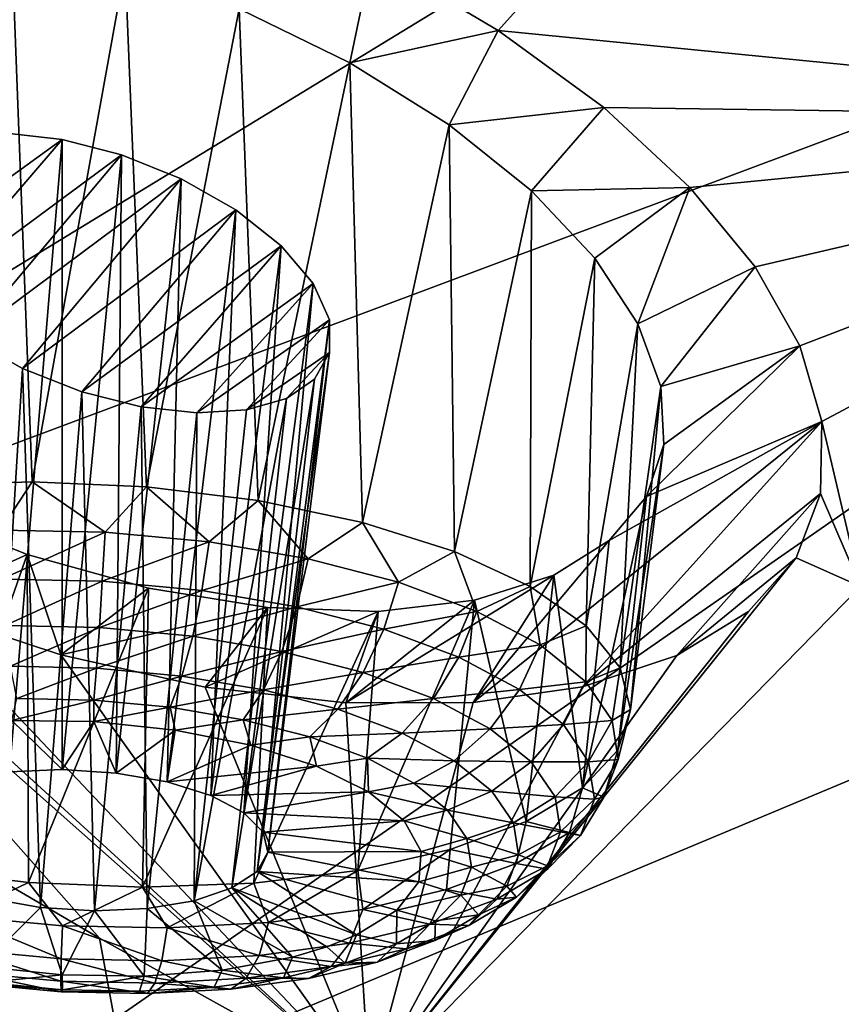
# Model space of a CAD drawing. Header units: metres. Extents: x -106 to 264, y -111 to 81.
# Tile 221 of 549: x 158.99 to 161.15, y 15.34 to 17.93. Entities that reach past the tile are written whole.
import ezdxf

# ---------------------------------------------------------------- set-up
doc = ezdxf.new("R2010")
doc.units = ezdxf.units.M
doc.layers.add('solid_20422013', color=7, linetype='CONTINUOUS')

msp = doc.modelspace()

# ---------------------------------------------------------------- linework, layer by layer
at = {"layer": 'solid_20422013'}
for points in [[(162.341522, 20.910305, 214.474304), (154.817261, 18.656103, 214.360031), (155.750244, 17.352741, 217.980255)], [(163.175278, 19.841478, 217.443085), (162.341522, 20.910305, 214.474304), (155.750244, 17.352741, 217.980255)], [(163.175278, 19.841478, 217.443085), (155.750244, 17.352741, 217.980255), (157.010269, 16.081339, 221.511703)], [(164.272903, 18.800365, 220.334885), (163.175278, 19.841478, 217.443085), (157.010269, 16.081339, 221.511703)], [(160.248367, 17.904005, 171.269394), (159.916443, 18.100595, 171.144577), (161.44902, 19.238075, 168.53244)], [(162.599548, 17.673052, 170.368179), (160.248367, 17.904005, 171.269394), (161.44902, 19.238075, 168.53244)], [(164.272903, 18.800365, 220.334885), (157.010269, 16.081339, 221.511703), (158.587997, 14.851293, 224.928284)], [(165.626526, 17.794428, 223.128983), (164.272903, 18.800365, 220.334885), (158.587997, 14.851293, 224.928284)], [(159.021408, 16.716885, 171.132645), (158.726425, 16.706648, 171.194489), (158.966949, 18.149981, 171.6064)], [(159.021408, 16.716885, 171.132645), (158.966949, 18.149981, 171.6064), (159.266266, 18.071865, 171.557037)], [(159.857803, 17.819397, 171.621429), (159.566574, 17.961184, 171.561111), (159.916443, 18.100595, 171.144577)], [(159.857803, 17.819397, 171.621429), (159.916443, 18.100595, 171.144577), (160.248367, 17.904005, 171.269394)], [(159.322678, 16.703547, 171.129333), (159.021408, 16.716885, 171.132645), (159.266266, 18.071865, 171.557037)], [(159.322678, 16.703547, 171.129333), (159.266266, 18.071865, 171.557037), (159.566574, 17.961184, 171.561111)], [(159.616882, 16.667225, 171.184677), (159.322678, 16.703547, 171.129333), (159.566574, 17.961184, 171.561111)], [(159.616882, 16.667225, 171.184677), (159.566574, 17.961184, 171.561111), (159.857803, 17.819397, 171.621429)], [(160.119415, 17.655802, 171.735611), (159.857803, 17.819397, 171.621429), (160.248367, 17.904005, 171.269394)], [(160.119415, 17.655802, 171.735611), (160.248367, 17.904005, 171.269394), (160.526413, 17.701679, 171.43721)], [(162.599548, 17.673052, 170.368179), (160.526413, 17.701679, 171.43721), (160.248367, 17.904005, 171.269394)], [(159.891052, 16.609524, 171.296265), (159.616882, 16.667225, 171.184677), (159.857803, 17.819397, 171.621429)], [(159.891052, 16.609524, 171.296265), (159.857803, 17.819397, 171.621429), (160.119415, 17.655802, 171.735611)], [(165.626526, 17.794428, 223.128983), (158.587997, 14.851293, 224.928284), (160.471771, 13.671695, 228.204758)], [(167.226456, 16.830873, 225.805359), (165.626526, 17.794428, 223.128983), (160.471771, 13.671695, 228.204758)], [(160.335678, 17.482454, 171.893829), (160.119415, 17.655802, 171.735611), (160.526413, 17.701679, 171.43721)], [(160.335678, 17.482454, 171.893829), (160.526413, 17.701679, 171.43721), (160.752396, 17.491175, 171.650391)], [(162.599548, 17.673052, 170.368179), (160.752396, 17.491175, 171.650391), (160.526413, 17.701679, 171.43721)], [(162.599548, 17.673052, 170.368179), (160.924118, 17.282553, 171.893478), (160.752396, 17.491175, 171.650391)], [(162.599548, 17.673052, 170.368179), (161.041977, 17.074303, 172.168045), (160.924118, 17.282553, 171.893478)], [(162.599548, 17.673052, 170.368179), (161.100174, 16.875788, 172.461395), (161.041977, 17.074303, 172.168045)], [(162.599548, 17.673052, 170.368179), (161.201813, 16.441629, 173.124222), (161.100174, 16.875788, 172.461395)], [(160.133057, 16.532995, 171.459137), (159.891052, 16.609524, 171.296265), (160.119415, 17.655802, 171.735611)], [(160.133057, 16.532995, 171.459137), (160.119415, 17.655802, 171.735611), (160.335678, 17.482454, 171.893829)], [(158.649033, 17.290928, 173.152176), (158.95433, 17.633951, 172.427902), (159.100983, 17.617086, 172.370544)], [(158.73349, 17.190544, 173.26506), (158.649033, 17.290928, 173.152176), (159.100983, 17.617086, 172.370544)], [(158.73349, 17.190544, 173.26506), (159.100983, 17.617086, 172.370544), (159.256714, 17.57711, 172.345963)], [(159.100983, 17.617086, 172.370544), (158.95433, 17.633951, 172.427902), (158.962494, 15.953481, 171.863586)], [(159.100983, 17.617086, 172.370544), (158.962494, 15.953481, 171.863586), (159.100998, 15.959534, 171.831421)], [(159.256714, 17.57711, 172.345963), (159.100983, 17.617086, 172.370544), (159.100998, 15.959534, 171.831421)], [(158.852783, 17.096079, 173.349579), (158.73349, 17.190544, 173.26506), (159.256714, 17.57711, 172.345963)], [(158.852783, 17.096079, 173.349579), (159.256714, 17.57711, 172.345963), (159.413589, 17.513903, 172.357651)], [(159.256714, 17.57711, 172.345963), (159.100998, 15.959534, 171.831421), (159.242935, 15.950531, 171.8367)], [(159.413589, 17.513903, 172.357651), (159.256714, 17.57711, 172.345963), (159.242935, 15.950531, 171.8367)], [(158.996307, 17.015284, 173.399078), (158.852783, 17.096079, 173.349579), (159.413589, 17.513903, 172.357651)], [(158.996307, 17.015284, 173.399078), (159.413589, 17.513903, 172.357651), (159.557663, 17.432375, 172.407349)], [(159.413589, 17.513903, 172.357651), (159.242935, 15.950531, 171.8367), (159.376801, 15.927201, 171.878998)], [(159.557663, 17.432375, 172.407349), (159.413589, 17.513903, 172.357651), (159.376801, 15.927201, 171.878998)], [(160.502396, 17.305077, 172.087234), (160.335678, 17.482454, 171.893829), (160.752396, 17.491175, 171.650391)], [(160.615753, 17.132483, 172.304993), (160.502396, 17.305077, 172.087234), (160.752396, 17.491175, 171.650391)], [(160.615753, 17.132483, 172.304993), (160.752396, 17.491175, 171.650391), (160.924118, 17.282553, 171.893478)], [(160.332199, 16.441019, 171.666107), (160.133057, 16.532995, 171.459137), (160.335678, 17.482454, 171.893829)], [(160.332199, 16.441019, 171.666107), (160.335678, 17.482454, 171.893829), (160.502396, 17.305077, 172.087234)], [(159.152496, 16.953047, 173.41098), (158.996307, 17.015284, 173.399078), (159.557663, 17.432375, 172.407349)], [(159.152496, 16.953047, 173.41098), (159.557663, 17.432375, 172.407349), (159.677017, 17.338003, 172.492386)], [(159.557663, 17.432375, 172.407349), (159.376801, 15.927201, 171.878998), (159.491745, 15.891436, 171.95488)], [(159.677017, 17.338003, 172.492386), (159.557663, 17.432375, 172.407349), (159.491745, 15.891436, 171.95488)], [(159.30835, 16.913918, 173.386887), (159.152496, 16.953047, 173.41098), (159.677017, 17.338003, 172.492386)], [(159.30835, 16.913918, 173.386887), (159.677017, 17.338003, 172.492386), (159.761124, 17.238335, 172.605606)], [(159.677017, 17.338003, 172.492386), (159.491745, 15.891436, 171.95488), (159.578491, 15.84613, 172.058228)], [(159.761124, 17.238335, 172.605606), (159.677017, 17.338003, 172.492386), (159.578491, 15.84613, 172.058228)], [(160.47966, 16.337666, 171.908005), (160.332199, 16.441019, 171.666107), (160.502396, 17.305077, 172.087234)], [(160.47966, 16.337666, 171.908005), (160.502396, 17.305077, 172.087234), (160.615753, 17.132483, 172.304993)], [(160.67627, 16.967731, 172.540314), (160.615753, 17.132483, 172.304993), (160.924118, 17.282553, 171.893478)], [(160.67627, 16.967731, 172.540314), (160.924118, 17.282553, 171.893478), (161.041977, 17.074303, 172.168045)], [(159.455353, 16.897898, 173.329803), (159.30835, 16.913918, 173.386887), (159.761124, 17.238335, 172.605606)], [(159.455353, 16.897898, 173.329803), (159.761124, 17.238335, 172.605606), (159.80397, 17.14275, 172.737122)], [(159.761124, 17.238335, 172.605606), (159.578491, 15.84613, 172.058228), (159.629959, 15.794956, 172.180634)], [(159.80397, 17.14275, 172.737122), (159.761124, 17.238335, 172.605606), (159.629959, 15.794956, 172.180634)], [(159.585739, 16.906187, 173.244125), (159.455353, 16.897898, 173.329803), (159.80397, 17.14275, 172.737122)], [(159.585739, 16.906187, 173.244125), (159.80397, 17.14275, 172.737122), (159.804245, 17.056675, 172.87587)], [(159.80397, 17.14275, 172.737122), (159.629959, 15.794956, 172.180634), (159.642029, 15.742061, 172.31221)], [(159.804245, 17.056675, 172.87587), (159.80397, 17.14275, 172.737122), (159.642029, 15.742061, 172.31221)], [(160.568939, 16.227501, 172.174164), (160.47966, 16.337666, 171.908005), (160.615753, 17.132483, 172.304993)], [(160.568939, 16.227501, 172.174164), (160.615753, 17.132483, 172.304993), (160.67627, 16.967731, 172.540314)], [(158.996307, 17.015284, 173.399078), (158.909943, 15.62018, 172.708328), (158.852783, 17.096079, 173.349579)], [(160.637955, 16.677879, 173.036865), (161.041977, 17.074303, 172.168045), (161.100174, 16.875788, 172.461395)], [(160.637955, 16.677879, 173.036865), (160.683701, 16.814575, 172.787338), (161.041977, 17.074303, 172.168045)], [(160.683701, 16.814575, 172.787338), (160.67627, 16.967731, 172.540314), (161.041977, 17.074303, 172.168045)], [(159.585739, 16.906187, 173.244125), (159.804245, 17.056675, 172.87587), (159.691025, 16.936256, 173.135101)], [(159.804245, 17.056675, 172.87587), (159.642029, 15.742061, 172.31221), (159.613693, 15.691727, 172.442261)], [(159.764893, 16.987158, 173.011307), (159.804245, 17.056675, 172.87587), (159.613693, 15.691727, 172.442261)], [(159.691025, 16.936256, 173.135101), (159.804245, 17.056675, 172.87587), (159.764893, 16.987158, 173.011307)], [(158.996307, 17.015284, 173.399078), (159.043823, 15.59685, 172.750626), (158.909943, 15.62018, 172.708328)], [(159.152496, 16.953047, 173.41098), (159.043823, 15.59685, 172.750626), (158.996307, 17.015284, 173.399078)], [(159.764893, 16.987158, 173.011307), (159.613693, 15.691727, 172.442261), (159.547256, 15.648032, 172.560287)], [(159.691025, 16.936256, 173.135101), (159.764893, 16.987158, 173.011307), (159.547256, 15.648032, 172.560287)], [(159.152496, 16.953047, 173.41098), (159.185745, 15.587848, 172.755905), (159.043823, 15.59685, 172.750626)], [(159.30835, 16.913918, 173.386887), (159.185745, 15.587848, 172.755905), (159.152496, 16.953047, 173.41098)], [(160.596161, 16.117767, 172.446838), (160.568939, 16.227501, 172.174164), (160.67627, 16.967731, 172.540314)], [(160.596161, 16.117767, 172.446838), (160.67627, 16.967731, 172.540314), (160.683701, 16.814575, 172.787338)], [(159.691025, 16.936256, 173.135101), (159.547256, 15.648032, 172.560287), (159.44809, 15.614519, 172.656723)], [(159.585739, 16.906187, 173.244125), (159.691025, 16.936256, 173.135101), (159.44809, 15.614519, 172.656723)], [(159.30835, 16.913918, 173.386887), (159.324249, 15.593901, 172.72374), (159.185745, 15.587848, 172.755905)], [(159.455353, 16.897898, 173.329803), (159.324249, 15.593901, 172.72374), (159.30835, 16.913918, 173.386887)], [(159.455353, 16.897898, 173.329803), (159.44809, 15.614519, 172.656723), (159.324249, 15.593901, 172.72374)], [(159.585739, 16.906187, 173.244125), (159.44809, 15.614519, 172.656723), (159.455353, 16.897898, 173.329803)], [(160.182068, 16.135857, 174.186188), (161.100174, 16.875788, 172.461395), (160.470352, 16.177681, 173.958801)], [(160.540466, 16.562517, 173.281189), (161.100174, 16.875788, 172.461395), (160.182068, 16.135857, 174.186188)], [(160.470352, 16.177681, 173.958801), (161.100174, 16.875788, 172.461395), (161.096451, 16.685703, 172.77623)], [(160.540466, 16.562517, 173.281189), (160.637955, 16.677879, 173.036865), (161.100174, 16.875788, 172.461395)], [(161.201813, 16.441629, 173.124222), (161.096451, 16.685703, 172.77623), (161.100174, 16.875788, 172.461395)], [(167.226456, 16.830873, 225.805359), (160.471771, 13.671695, 228.204758), (162.64769, 12.551261, 231.316879)], [(160.562714, 16.01082, 172.719925), (160.683701, 16.814575, 172.787338), (160.637955, 16.677879, 173.036865)], [(160.562714, 16.01082, 172.719925), (160.596161, 16.117767, 172.446838), (160.683701, 16.814575, 172.787338)], [(158.938461, 16.589716, 171.120407), (158.726425, 16.706648, 171.194489), (159.021408, 16.716885, 171.132645)], [(159.213913, 16.584076, 171.100891), (158.938461, 16.589716, 171.120407), (159.021408, 16.716885, 171.132645)], [(159.213913, 16.584076, 171.100891), (159.021408, 16.716885, 171.132645), (159.322678, 16.703547, 171.129333)], [(159.487198, 16.55854, 171.131668), (159.213913, 16.584076, 171.100891), (159.322678, 16.703547, 171.129333)], [(159.487198, 16.55854, 171.131668), (159.322678, 16.703547, 171.129333), (159.616882, 16.667225, 171.184677)], [(160.470352, 16.177681, 173.958801), (161.096451, 16.685703, 172.77623), (160.718384, 16.259499, 173.687546)], [(160.718384, 16.259499, 173.687546), (161.096451, 16.685703, 172.77623), (161.032074, 16.516754, 173.090363)], [(161.201813, 16.441629, 173.124222), (161.032074, 16.516754, 173.090363), (161.096451, 16.685703, 172.77623)], [(159.747818, 16.514088, 171.211594), (159.487198, 16.55854, 171.131668), (159.616882, 16.667225, 171.184677)], [(159.747818, 16.514088, 171.211594), (159.616882, 16.667225, 171.184677), (159.891052, 16.609524, 171.296265)], [(160.470001, 15.911189, 172.981857), (160.637955, 16.677879, 173.036865), (160.540466, 16.562517, 173.281189)], [(160.470001, 15.911189, 172.981857), (160.562714, 16.01082, 172.719925), (160.637955, 16.677879, 173.036865)], [(158.698166, 16.649887, 174.167404), (159.008591, 16.525188, 174.193542), (158.708725, 16.389242, 174.589935)], [(158.719498, 15.698334, 173.7314), (159.008591, 16.525188, 174.193542), (158.698166, 16.649887, 174.167404)], [(158.230774, 16.61017, 174.501373), (159.199051, 15.515603, 175.783661), (158.116257, 16.149282, 175.333572)], [(158.230774, 16.61017, 174.501373), (159.909073, 15.121212, 176.066498), (159.199051, 15.515603, 175.783661)], [(158.343384, 16.550852, 174.533569), (159.909073, 15.121212, 176.066498), (158.230774, 16.61017, 174.501373)], [(159.985748, 16.452429, 171.337555), (159.747818, 16.514088, 171.211594), (159.891052, 16.609524, 171.296265)], [(159.985748, 16.452429, 171.337555), (159.891052, 16.609524, 171.296265), (160.133057, 16.532995, 171.459137)], [(158.942123, 16.460619, 171.129959), (158.938461, 16.589716, 171.120407), (159.213913, 16.584076, 171.100891)], [(159.206375, 16.45521, 171.111237), (158.942123, 16.460619, 171.129959), (159.213913, 16.584076, 171.100891)], [(159.206375, 16.45521, 171.111237), (159.213913, 16.584076, 171.100891), (159.487198, 16.55854, 171.131668)], [(159.468552, 16.43071, 171.140762), (159.206375, 16.45521, 171.111237), (159.487198, 16.55854, 171.131668)], [(159.468552, 16.43071, 171.140762), (159.487198, 16.55854, 171.131668), (159.747818, 16.514088, 171.211594)], [(160.394318, 16.47147, 173.510849), (160.540466, 16.562517, 173.281189), (160.182068, 16.135857, 174.186188)], [(160.470001, 15.911189, 172.981857), (160.540466, 16.562517, 173.281189), (160.394318, 16.47147, 173.510849)], [(158.343384, 16.550852, 174.533569), (158.708725, 16.389242, 174.589935), (159.909073, 15.121212, 176.066498)], [(160.191864, 16.375931, 171.504745), (159.985748, 16.452429, 171.337555), (160.133057, 16.532995, 171.459137)], [(160.191864, 16.375931, 171.504745), (160.133057, 16.532995, 171.459137), (160.332199, 16.441019, 171.666107)], [(159.008591, 16.525188, 174.193542), (159.097183, 16.261675, 174.580475), (158.708725, 16.389242, 174.589935)], [(158.719498, 15.698334, 173.7314), (159.012466, 15.662911, 173.784653), (159.008591, 16.525188, 174.193542)], [(159.008591, 16.525188, 174.193542), (159.327484, 16.436741, 174.160843), (159.097183, 16.261675, 174.580475)], [(159.012466, 15.662911, 173.784653), (159.327484, 16.436741, 174.160843), (159.008591, 16.525188, 174.193542)], [(159.718582, 16.388065, 171.217438), (159.468552, 16.43071, 171.140762), (159.747818, 16.514088, 171.211594)], [(159.718582, 16.388065, 171.217438), (159.747818, 16.514088, 171.211594), (159.985748, 16.452429, 171.337555)], [(160.906403, 16.37578, 173.392227), (161.032074, 16.516754, 173.090363), (159.909073, 15.121212, 176.066498)], [(161.201813, 16.441629, 173.124222), (159.909073, 15.121212, 176.066498), (161.032074, 16.516754, 173.090363)], [(160.718384, 16.259499, 173.687546), (161.032074, 16.516754, 173.090363), (160.906403, 16.37578, 173.392227)], [(158.950974, 16.338427, 171.171921), (158.942123, 16.460619, 171.129959), (159.206375, 16.45521, 171.111237)], [(159.198563, 16.333357, 171.154373), (158.950974, 16.338427, 171.171921), (159.206375, 16.45521, 171.111237)], [(159.198563, 16.333357, 171.154373), (159.206375, 16.45521, 171.111237), (159.468552, 16.43071, 171.140762)], [(159.946838, 16.328913, 171.338287), (159.718582, 16.388065, 171.217438), (159.985748, 16.452429, 171.337555)], [(160.394318, 16.47147, 173.510849), (160.182068, 16.135857, 174.186188), (159.846786, 16.135168, 174.371994)], [(160.185944, 16.405607, 173.735184), (160.394318, 16.47147, 173.510849), (159.846786, 16.135168, 174.371994)], [(159.946838, 16.328913, 171.338287), (159.985748, 16.452429, 171.337555), (160.191864, 16.375931, 171.504745)], [(160.32196, 15.823093, 173.221542), (160.394318, 16.47147, 173.510849), (160.185944, 16.405607, 173.735184)], [(160.470001, 15.911189, 172.981857), (160.394318, 16.47147, 173.510849), (160.32196, 15.823093, 173.221542)], [(159.012466, 15.662911, 173.784653), (159.312042, 15.650246, 173.779846), (159.327484, 16.436741, 174.160843)], [(159.327484, 16.436741, 174.160843), (159.641403, 16.385885, 174.069), (159.097183, 16.261675, 174.580475)], [(159.444214, 16.310402, 171.182053), (159.198563, 16.333357, 171.154373), (159.468552, 16.43071, 171.140762)], [(159.312042, 15.650246, 173.779846), (159.641403, 16.385885, 174.069), (159.327484, 16.436741, 174.160843)], [(159.444214, 16.310402, 171.182053), (159.468552, 16.43071, 171.140762), (159.718582, 16.388065, 171.217438)], [(161.201813, 16.441629, 173.124222), (161.567978, 14.261797, 176.686615), (159.909073, 15.121212, 176.066498)], [(160.358231, 16.287537, 171.706711), (160.191864, 16.375931, 171.504745), (160.332199, 16.441019, 171.666107)], [(160.358231, 16.287537, 171.706711), (160.332199, 16.441019, 171.666107), (160.47966, 16.337666, 171.908005)], [(159.932037, 16.375685, 173.924042), (160.185944, 16.405607, 173.735184), (159.846786, 16.135168, 174.371994)], [(159.87886, 15.694375, 173.599503), (160.185944, 16.405607, 173.735184), (159.932037, 16.375685, 173.924042)], [(159.87886, 15.694375, 173.599503), (160.121338, 15.749243, 173.431839), (160.185944, 16.405607, 173.735184)], [(160.121338, 15.749243, 173.431839), (160.32196, 15.823093, 173.221542), (160.185944, 16.405607, 173.735184)], [(158.708725, 16.389242, 174.589935), (159.097183, 16.261675, 174.580475), (159.909073, 15.121212, 176.066498)], [(159.641403, 16.385885, 174.069), (159.477432, 16.176432, 174.50856), (159.097183, 16.261675, 174.580475)], [(159.312042, 15.650246, 173.779846), (159.605103, 15.660889, 173.717224), (159.641403, 16.385885, 174.069)], [(159.678482, 16.270445, 171.253891), (159.444214, 16.310402, 171.182053), (159.718582, 16.388065, 171.217438)], [(159.641403, 16.385885, 174.069), (159.932037, 16.375685, 173.924042), (159.477432, 16.176432, 174.50856)], [(159.932037, 16.375685, 173.924042), (159.846786, 16.135168, 174.371994), (159.477432, 16.176432, 174.50856)], [(159.605103, 15.660889, 173.717224), (159.932037, 16.375685, 173.924042), (159.641403, 16.385885, 174.069)], [(159.605103, 15.660889, 173.717224), (159.87886, 15.694375, 173.599503), (159.932037, 16.375685, 173.924042)], [(159.678482, 16.270445, 171.253891), (159.718582, 16.388065, 171.217438), (159.946838, 16.328913, 171.338287)], [(160.718384, 16.259499, 173.687546), (160.906403, 16.37578, 173.392227), (159.909073, 15.121212, 176.066498)], [(160.144577, 16.255526, 171.498672), (159.946838, 16.328913, 171.338287), (160.191864, 16.375931, 171.504745)], [(160.144577, 16.255526, 171.498672), (160.191864, 16.375931, 171.504745), (160.358231, 16.287537, 171.706711)], [(158.964401, 16.231333, 171.243484), (158.950974, 16.338427, 171.171921), (159.198563, 16.333357, 171.154373)], [(159.19101, 16.226694, 171.227432), (158.964401, 16.231333, 171.243484), (159.198563, 16.333357, 171.154373)], [(159.19101, 16.226694, 171.227432), (159.198563, 16.333357, 171.154373), (159.444214, 16.310402, 171.182053)], [(159.892365, 16.215019, 171.367126), (159.678482, 16.270445, 171.253891), (159.946838, 16.328913, 171.338287)], [(159.892365, 16.215019, 171.367126), (159.946838, 16.328913, 171.338287), (160.144577, 16.255526, 171.498672)], [(160.478455, 16.190639, 171.935715), (160.358231, 16.287537, 171.706711), (160.47966, 16.337666, 171.908005)], [(160.478455, 16.190639, 171.935715), (160.47966, 16.337666, 171.908005), (160.568939, 16.227501, 172.174164)], [(159.415833, 16.205685, 171.252762), (159.19101, 16.226694, 171.227432), (159.444214, 16.310402, 171.182053)], [(159.415833, 16.205685, 171.252762), (159.444214, 16.310402, 171.182053), (159.678482, 16.270445, 171.253891)], [(159.630234, 16.169115, 171.318497), (159.415833, 16.205685, 171.252762), (159.678482, 16.270445, 171.253891)], [(159.630234, 16.169115, 171.318497), (159.678482, 16.270445, 171.253891), (159.892365, 16.215019, 171.367126)], [(160.304184, 16.170723, 171.692429), (160.144577, 16.255526, 171.498672), (160.358231, 16.287537, 171.706711)], [(160.304184, 16.170723, 171.692429), (160.358231, 16.287537, 171.706711), (160.478455, 16.190639, 171.935715)], [(159.097183, 16.261675, 174.580475), (159.477432, 16.176432, 174.50856), (159.909073, 15.121212, 176.066498)], [(160.077637, 16.146257, 171.517395), (159.892365, 16.215019, 171.367126), (160.144577, 16.255526, 171.498672)], [(160.470352, 16.177681, 173.958801), (160.718384, 16.259499, 173.687546), (159.909073, 15.121212, 176.066498)], [(160.077637, 16.146257, 171.517395), (160.144577, 16.255526, 171.498672), (160.304184, 16.170723, 171.692429)], [(158.981522, 16.146524, 171.339844), (158.964401, 16.231333, 171.243484), (159.19101, 16.226694, 171.227432)], [(159.184204, 16.142374, 171.325485), (158.981522, 16.146524, 171.339844), (159.19101, 16.226694, 171.227432)], [(159.184204, 16.142374, 171.325485), (159.19101, 16.226694, 171.227432), (159.415833, 16.205685, 171.252762)], [(160.547928, 16.088966, 172.182938), (160.478455, 16.190639, 171.935715), (160.568939, 16.227501, 172.174164)], [(160.547928, 16.088966, 172.182938), (160.568939, 16.227501, 172.174164), (160.596161, 16.117767, 172.446838)], [(159.3853, 16.123585, 171.348145), (159.184204, 16.142374, 171.325485), (159.415833, 16.205685, 171.252762)], [(159.3853, 16.123585, 171.348145), (159.415833, 16.205685, 171.252762), (159.630234, 16.169115, 171.318497)], [(159.825989, 16.118389, 171.422134), (159.630234, 16.169115, 171.318497), (159.892365, 16.215019, 171.367126)], [(159.825989, 16.118389, 171.422134), (159.892365, 16.215019, 171.367126), (160.077637, 16.146257, 171.517395)], [(159.577057, 16.090876, 171.406937), (159.3853, 16.123585, 171.348145), (159.630234, 16.169115, 171.318497)], [(159.477432, 16.176432, 174.50856), (159.846786, 16.135168, 174.371994), (159.909073, 15.121212, 176.066498)], [(159.577057, 16.090876, 171.406937), (159.630234, 16.169115, 171.318497), (159.825989, 16.118389, 171.422134)], [(160.182068, 16.135857, 174.186188), (160.470352, 16.177681, 173.958801), (159.909073, 15.121212, 176.066498)], [(160.227188, 16.066799, 171.698959), (160.077637, 16.146257, 171.517395), (160.304184, 16.170723, 171.692429)], [(160.227188, 16.066799, 171.698959), (160.304184, 16.170723, 171.692429), (160.419525, 16.077766, 171.912125)], [(160.419525, 16.077766, 171.912125), (160.304184, 16.170723, 171.692429), (160.478455, 16.190639, 171.935715)], [(160.419525, 16.077766, 171.912125), (160.478455, 16.190639, 171.935715), (160.547928, 16.088966, 172.182938)], [(156.246567, 15.096094, 178.274826), (158.116257, 16.149282, 175.333572), (159.631454, 13.165319, 179.739105)], [(158.116257, 16.149282, 175.333572), (159.199051, 15.515603, 175.783661), (159.631454, 13.165319, 179.739105)], [(158.968521, 16.08897, 171.460312), (158.981522, 16.146524, 171.339844), (159.184204, 16.142374, 171.325485)], [(159.184387, 16.085762, 171.441971), (158.968521, 16.08897, 171.460312), (159.184204, 16.142374, 171.325485)], [(159.184387, 16.085762, 171.441971), (159.184204, 16.142374, 171.325485), (159.3853, 16.123585, 171.348145)], [(159.995544, 16.055456, 171.559677), (159.825989, 16.118389, 171.422134), (160.077637, 16.146257, 171.517395)], [(159.995544, 16.055456, 171.559677), (160.077637, 16.146257, 171.517395), (160.227188, 16.066799, 171.698959)], [(159.397858, 16.063564, 171.47168), (159.184387, 16.085762, 171.441971), (159.3853, 16.123585, 171.348145)], [(159.397858, 16.063564, 171.47168), (159.3853, 16.123585, 171.348145), (159.577057, 16.090876, 171.406937)], [(159.752151, 16.045504, 171.499634), (159.577057, 16.090876, 171.406937), (159.825989, 16.118389, 171.422134)], [(159.752151, 16.045504, 171.499634), (159.825989, 16.118389, 171.422134), (159.995544, 16.055456, 171.559677)], [(159.846786, 16.135168, 174.371994), (160.182068, 16.135857, 174.186188), (159.909073, 15.121212, 176.066498)], [(160.563965, 15.986422, 172.438889), (160.547928, 16.088966, 172.182938), (160.596161, 16.117767, 172.446838)], [(160.563965, 15.986422, 172.438889), (160.596161, 16.117767, 172.446838), (160.562714, 16.01082, 172.719925)], [(159.100998, 15.959534, 171.831421), (158.962494, 15.953481, 171.863586), (158.968521, 16.08897, 171.460312)], [(159.100998, 15.959534, 171.831421), (158.968521, 16.08897, 171.460312), (159.184387, 16.085762, 171.441971)], [(159.596771, 16.023645, 171.547745), (159.397858, 16.063564, 171.47168), (159.577057, 16.090876, 171.406937)], [(159.596771, 16.023645, 171.547745), (159.577057, 16.090876, 171.406937), (159.752151, 16.045504, 171.499634)], [(160.48616, 15.980225, 172.149307), (160.419525, 16.077766, 171.912125), (160.547928, 16.088966, 172.182938)], [(160.48616, 15.980225, 172.149307), (160.547928, 16.088966, 172.182938), (160.563965, 15.986422, 172.438889)], [(159.242935, 15.950531, 171.8367), (159.100998, 15.959534, 171.831421), (159.184387, 16.085762, 171.441971)], [(159.242935, 15.950531, 171.8367), (159.184387, 16.085762, 171.441971), (159.397858, 16.063564, 171.47168)], [(159.376801, 15.927201, 171.878998), (159.242935, 15.950531, 171.8367), (159.397858, 16.063564, 171.47168)], [(159.376801, 15.927201, 171.878998), (159.397858, 16.063564, 171.47168), (159.596771, 16.023645, 171.547745)], [(160.132416, 15.982736, 171.72583), (159.995544, 16.055456, 171.559677), (160.227188, 16.066799, 171.698959)], [(160.132416, 15.982736, 171.72583), (160.227188, 16.066799, 171.698959), (160.335251, 15.9797, 171.9048)], [(160.335251, 15.9797, 171.9048), (160.227188, 16.066799, 171.698959), (160.419525, 16.077766, 171.912125)], [(160.335251, 15.9797, 171.9048), (160.419525, 16.077766, 171.912125), (160.48616, 15.980225, 172.149307)], [(159.769806, 15.968278, 171.665833), (159.596771, 16.023645, 171.547745), (159.752151, 16.045504, 171.499634)], [(159.903809, 15.989216, 171.62265), (159.752151, 16.045504, 171.499634), (159.995544, 16.055456, 171.559677)], [(159.769806, 15.968278, 171.665833), (159.752151, 16.045504, 171.499634), (159.903809, 15.989216, 171.62265)], [(159.903809, 15.989216, 171.62265), (159.995544, 16.055456, 171.559677), (160.132416, 15.982736, 171.72583)], [(159.376801, 15.927201, 171.878998), (159.596771, 16.023645, 171.547745), (159.769806, 15.968278, 171.665833)], [(160.525955, 15.886948, 172.693741), (160.562714, 16.01082, 172.719925), (160.470001, 15.911189, 172.981857)], [(160.525955, 15.886948, 172.693741), (160.563965, 15.986422, 172.438889), (160.562714, 16.01082, 172.719925)], [(159.907074, 15.900617, 171.819214), (159.769806, 15.968278, 171.665833), (159.903809, 15.989216, 171.62265)], [(160.02623, 15.924171, 171.771271), (159.903809, 15.989216, 171.62265), (160.132416, 15.982736, 171.72583)], [(159.907074, 15.900617, 171.819214), (159.903809, 15.989216, 171.62265), (160.02623, 15.924171, 171.771271)], [(160.501541, 15.881849, 172.394852), (160.48616, 15.980225, 172.149307), (160.563965, 15.986422, 172.438889)], [(160.501541, 15.881849, 172.394852), (160.563965, 15.986422, 172.438889), (160.525955, 15.886948, 172.693741)], [(159.491745, 15.891436, 171.95488), (159.376801, 15.927201, 171.878998), (159.769806, 15.968278, 171.665833)], [(159.491745, 15.891436, 171.95488), (159.769806, 15.968278, 171.665833), (159.907074, 15.900617, 171.819214)], [(160.02623, 15.924171, 171.771271), (160.132416, 15.982736, 171.72583), (160.231323, 15.903021, 171.91423)], [(160.231323, 15.903021, 171.91423), (160.132416, 15.982736, 171.72583), (160.335251, 15.9797, 171.9048)], [(160.231323, 15.903021, 171.91423), (160.335251, 15.9797, 171.9048), (160.397705, 15.888307, 172.127029)], [(160.397705, 15.888307, 172.127029), (160.335251, 15.9797, 171.9048), (160.48616, 15.980225, 172.149307)], [(160.397705, 15.888307, 172.127029), (160.48616, 15.980225, 172.149307), (160.501541, 15.881849, 172.394852)], [(159.907074, 15.900617, 171.819214), (160.02623, 15.924171, 171.771271), (160.114685, 15.852873, 171.939774)], [(160.114685, 15.852873, 171.939774), (160.02623, 15.924171, 171.771271), (160.231323, 15.903021, 171.91423)], [(160.435364, 15.794368, 172.937668), (160.470001, 15.911189, 172.981857), (160.32196, 15.823093, 173.221542)], [(160.435364, 15.794368, 172.937668), (160.525955, 15.886948, 172.693741), (160.470001, 15.911189, 172.981857)], [(159.578491, 15.84613, 172.058228), (159.491745, 15.891436, 171.95488), (159.907074, 15.900617, 171.819214)], [(159.578491, 15.84613, 172.058228), (159.907074, 15.900617, 171.819214), (160.000763, 15.824518, 171.999146)], [(160.000763, 15.824518, 171.999146), (159.907074, 15.900617, 171.819214), (160.114685, 15.852873, 171.939774)], [(160.114685, 15.852873, 171.939774), (160.231323, 15.903021, 171.91423), (160.288467, 15.819376, 172.117615)], [(160.288467, 15.819376, 172.117615), (160.231323, 15.903021, 171.91423), (160.397705, 15.888307, 172.127029)], [(160.288467, 15.819376, 172.117615), (160.397705, 15.888307, 172.127029), (160.412125, 15.79613, 172.357101)], [(160.412125, 15.79613, 172.357101), (160.397705, 15.888307, 172.127029), (160.501541, 15.881849, 172.394852)], [(160.412125, 15.79613, 172.357101), (160.501541, 15.881849, 172.394852), (160.465088, 15.78642, 172.639328)], [(160.465088, 15.78642, 172.639328), (160.525955, 15.886948, 172.693741), (160.435364, 15.794368, 172.937668)], [(160.465088, 15.78642, 172.639328), (160.501541, 15.881849, 172.394852), (160.525955, 15.886948, 172.693741)], [(159.629959, 15.794956, 172.180634), (159.578491, 15.84613, 172.058228), (160.000763, 15.824518, 171.999146)], [(160.000763, 15.824518, 171.999146), (160.114685, 15.852873, 171.939774), (160.165802, 15.778058, 172.121689)], [(160.165802, 15.778058, 172.121689), (160.114685, 15.852873, 171.939774), (160.288467, 15.819376, 172.117615)], [(159.629959, 15.794956, 172.180634), (160.000763, 15.824518, 171.999146), (160.045547, 15.744318, 172.195389)], [(160.045547, 15.744318, 172.195389), (160.000763, 15.824518, 171.999146), (160.165802, 15.778058, 172.121689)], [(160.29567, 15.712238, 173.161331), (160.32196, 15.823093, 173.221542), (160.121338, 15.749243, 173.431839)], [(160.165802, 15.778058, 172.121689), (160.288467, 15.819376, 172.117615), (160.301666, 15.735015, 172.328186)], [(160.301666, 15.735015, 172.328186), (160.288467, 15.819376, 172.117615), (160.412125, 15.79613, 172.357101)], [(160.29567, 15.712238, 173.161331), (160.435364, 15.794368, 172.937668), (160.32196, 15.823093, 173.221542)], [(159.642029, 15.742061, 172.31221), (159.629959, 15.794956, 172.180634), (160.045547, 15.744318, 172.195389)], [(160.045547, 15.744318, 172.195389), (160.165802, 15.778058, 172.121689), (160.177612, 15.702603, 172.310028)], [(160.177612, 15.702603, 172.310028), (160.165802, 15.778058, 172.121689), (160.301666, 15.735015, 172.328186)], [(160.378174, 15.697602, 172.873352), (160.435364, 15.794368, 172.937668), (160.29567, 15.712238, 173.161331)], [(160.301666, 15.735015, 172.328186), (160.412125, 15.79613, 172.357101), (160.37796, 15.706715, 172.586182)], [(160.37796, 15.706715, 172.586182), (160.412125, 15.79613, 172.357101), (160.465088, 15.78642, 172.639328)], [(160.37796, 15.706715, 172.586182), (160.465088, 15.78642, 172.639328), (160.378174, 15.697602, 172.873352)], [(160.378174, 15.697602, 172.873352), (160.465088, 15.78642, 172.639328), (160.435364, 15.794368, 172.937668)], [(159.613693, 15.691727, 172.442261), (159.642029, 15.742061, 172.31221), (160.038864, 15.664585, 172.396744)], [(159.642029, 15.742061, 172.31221), (160.045547, 15.744318, 172.195389), (160.038864, 15.664585, 172.396744)], [(159.89212, 15.591435, 173.514557), (160.121338, 15.749243, 173.431839), (159.87886, 15.694375, 173.599503)], [(159.89212, 15.591435, 173.514557), (160.112244, 15.643717, 173.356125), (160.121338, 15.749243, 173.431839)], [(160.038864, 15.664585, 172.396744), (160.045547, 15.744318, 172.195389), (160.177612, 15.702603, 172.310028)], [(160.112244, 15.643717, 173.356125), (160.29567, 15.712238, 173.161331), (160.121338, 15.749243, 173.431839)], [(160.177612, 15.702603, 172.310028), (160.301666, 15.735015, 172.328186), (160.270401, 15.65318, 172.537842)], [(160.270401, 15.65318, 172.537842), (160.301666, 15.735015, 172.328186), (160.37796, 15.706715, 172.586182)], [(160.038864, 15.664585, 172.396744), (160.177612, 15.702603, 172.310028), (160.149643, 15.629408, 172.497543)], [(160.112244, 15.643717, 173.356125), (160.244156, 15.618812, 173.087921), (160.29567, 15.712238, 173.161331)], [(160.149643, 15.629408, 172.497543), (160.177612, 15.702603, 172.310028), (160.270401, 15.65318, 172.537842)], [(160.244156, 15.618812, 173.087921), (160.378174, 15.697602, 172.873352), (160.29567, 15.712238, 173.161331)], [(160.270401, 15.65318, 172.537842), (160.37796, 15.706715, 172.586182), (160.296524, 15.623495, 172.80545)], [(160.296524, 15.623495, 172.80545), (160.37796, 15.706715, 172.586182), (160.378174, 15.697602, 172.873352)], [(158.828018, 15.574104, 173.688339), (159.012466, 15.662911, 173.784653), (158.719498, 15.698334, 173.7314)], [(159.613693, 15.691727, 172.442261), (159.875549, 15.524411, 172.769287), (159.547256, 15.648032, 172.560287)], [(159.643784, 15.557404, 173.630539), (159.87886, 15.694375, 173.599503), (159.605103, 15.660889, 173.717224)], [(159.613693, 15.691727, 172.442261), (160.038864, 15.664585, 172.396744), (159.98111, 15.589864, 172.591751)], [(159.613693, 15.691727, 172.442261), (159.98111, 15.589864, 172.591751), (159.875549, 15.524411, 172.769287)], [(159.643784, 15.557404, 173.630539), (159.89212, 15.591435, 173.514557), (159.87886, 15.694375, 173.599503)], [(160.296524, 15.623495, 172.80545), (160.378174, 15.697602, 172.873352), (160.244156, 15.618812, 173.087921)], [(158.828018, 15.574104, 173.688339), (159.101303, 15.548568, 173.719131), (159.012466, 15.662911, 173.784653)], [(159.101303, 15.548568, 173.719131), (159.312042, 15.650246, 173.779846), (159.012466, 15.662911, 173.784653)], [(159.101303, 15.548568, 173.719131), (159.376755, 15.542929, 173.699615), (159.312042, 15.650246, 173.779846)], [(159.376755, 15.542929, 173.699615), (159.605103, 15.660889, 173.717224), (159.312042, 15.650246, 173.779846)], [(159.376755, 15.542929, 173.699615), (159.643784, 15.557404, 173.630539), (159.605103, 15.660889, 173.717224)], [(159.44809, 15.614519, 172.656723), (159.547256, 15.648032, 172.560287), (159.706467, 15.466273, 172.936203)], [(159.547256, 15.648032, 172.560287), (159.875549, 15.524411, 172.769287), (159.796967, 15.492975, 172.857971)], [(159.547256, 15.648032, 172.560287), (159.796967, 15.492975, 172.857971), (159.706467, 15.466273, 172.936203)], [(159.98111, 15.589864, 172.591751), (160.038864, 15.664585, 172.396744), (160.149643, 15.629408, 172.497543)], [(160.149643, 15.629408, 172.497543), (160.270401, 15.65318, 172.537842), (160.195877, 15.577017, 172.738525)], [(160.195877, 15.577017, 172.738525), (160.270401, 15.65318, 172.537842), (160.296524, 15.623495, 172.80545)], [(160.068192, 15.553076, 173.274796), (160.112244, 15.643717, 173.356125), (159.89212, 15.591435, 173.514557)], [(159.98111, 15.589864, 172.591751), (160.149643, 15.629408, 172.497543), (160.082977, 15.561284, 172.677048)], [(160.068192, 15.553076, 173.274796), (160.244156, 15.618812, 173.087921), (160.112244, 15.643717, 173.356125)], [(160.082977, 15.561284, 172.677048), (160.149643, 15.629408, 172.497543), (160.195877, 15.577017, 172.738525)], [(160.170944, 15.54967, 173.0065), (160.296524, 15.623495, 172.80545), (160.244156, 15.618812, 173.087921)], [(160.195877, 15.577017, 172.738525), (160.296524, 15.623495, 172.80545), (160.170944, 15.54967, 173.0065)], [(158.909943, 15.62018, 172.708328), (159.043823, 15.59685, 172.750626), (158.886826, 15.441497, 173.098816)], [(159.043823, 15.59685, 172.750626), (159.100296, 15.4193, 173.128525), (158.886826, 15.441497, 173.098816)], [(159.043823, 15.59685, 172.750626), (159.185745, 15.587848, 172.755905), (159.100296, 15.4193, 173.128525)], [(159.324249, 15.593901, 172.72374), (159.44809, 15.614519, 172.656723), (159.522141, 15.432052, 173.04483)], [(159.44809, 15.614519, 172.656723), (159.706467, 15.466273, 172.936203), (159.522141, 15.432052, 173.04483)], [(160.068192, 15.553076, 173.274796), (160.170944, 15.54967, 173.0065), (160.244156, 15.618812, 173.087921)], [(159.098358, 15.461795, 173.623047), (159.101303, 15.548568, 173.719131), (158.828018, 15.574104, 173.688339)], [(158.836182, 15.486293, 173.593506), (159.098358, 15.461795, 173.623047), (158.828018, 15.574104, 173.688339)], [(159.185745, 15.587848, 172.755905), (159.316177, 15.416091, 173.110184), (159.100296, 15.4193, 173.128525)], [(159.185745, 15.587848, 172.755905), (159.324249, 15.593901, 172.72374), (159.316177, 15.416091, 173.110184)], [(159.324249, 15.593901, 172.72374), (159.522141, 15.432052, 173.04483), (159.316177, 15.416091, 173.110184)], [(159.857025, 15.502919, 173.426788), (159.89212, 15.591435, 173.514557), (159.643784, 15.557404, 173.630539)], [(159.857025, 15.502919, 173.426788), (160.068192, 15.553076, 173.274796), (159.89212, 15.591435, 173.514557)], [(159.875549, 15.524411, 172.769287), (159.98111, 15.589864, 172.591751), (159.980194, 15.500852, 172.841614)], [(159.98111, 15.589864, 172.591751), (160.082977, 15.561284, 172.677048), (159.980194, 15.500852, 172.841614)], [(160.080948, 15.50945, 172.922516), (160.195877, 15.577017, 172.738525), (160.170944, 15.54967, 173.0065)], [(160.082977, 15.561284, 172.677048), (160.195877, 15.577017, 172.738525), (160.080948, 15.50945, 172.922516)], [(159.098358, 15.461795, 173.623047), (159.362595, 15.456385, 173.604324), (159.101303, 15.548568, 173.719131)], [(159.362595, 15.456385, 173.604324), (159.376755, 15.542929, 173.699615), (159.101303, 15.548568, 173.719131)], [(159.618774, 15.470271, 173.538055), (159.643784, 15.557404, 173.630539), (159.376755, 15.542929, 173.699615)], [(159.618774, 15.470271, 173.538055), (159.857025, 15.502919, 173.426788), (159.643784, 15.557404, 173.630539)], [(160.006073, 15.488076, 173.181595), (160.068192, 15.553076, 173.274796), (159.857025, 15.502919, 173.426788)], [(159.980194, 15.500852, 172.841614), (160.082977, 15.561284, 172.677048), (160.080948, 15.50945, 172.922516)], [(160.006073, 15.488076, 173.181595), (160.170944, 15.54967, 173.0065), (160.068192, 15.553076, 173.274796)], [(160.006073, 15.488076, 173.181595), (160.080948, 15.50945, 172.922516), (160.170944, 15.54967, 173.0065)], [(159.362595, 15.456385, 173.604324), (159.618774, 15.470271, 173.538055), (159.376755, 15.542929, 173.699615)], [(159.796967, 15.492975, 172.857971), (159.875549, 15.524411, 172.769287), (159.845215, 15.450431, 172.984955)], [(159.845215, 15.450431, 172.984955), (159.875549, 15.524411, 172.769287), (159.980194, 15.500852, 172.841614)], [(159.199051, 15.515603, 175.783661), (159.909073, 15.121212, 176.066498), (159.631454, 13.165319, 179.739105)], [(159.808212, 15.441081, 173.324005), (159.857025, 15.502919, 173.426788), (159.618774, 15.470271, 173.538055)], [(159.706467, 15.466273, 172.936203), (159.796967, 15.492975, 172.857971), (159.845215, 15.450431, 172.984955)], [(159.808212, 15.441081, 173.324005), (160.006073, 15.488076, 173.181595), (159.857025, 15.502919, 173.426788)], [(159.845215, 15.450431, 172.984955), (159.980194, 15.500852, 172.841614), (159.930038, 15.453078, 173.082764)], [(159.930038, 15.453078, 173.082764), (159.980194, 15.500852, 172.841614), (160.080948, 15.50945, 172.922516)], [(159.930038, 15.453078, 173.082764), (160.080948, 15.50945, 172.922516), (160.006073, 15.488076, 173.181595)], [(159.097351, 15.402548, 173.507904), (159.098358, 15.461795, 173.623047), (158.836182, 15.486293, 173.593506)], [(158.8517, 15.425503, 173.480225), (159.097351, 15.402548, 173.507904), (158.836182, 15.486293, 173.593506)], [(159.584976, 15.41049, 173.428253), (159.618774, 15.470271, 173.538055), (159.362595, 15.456385, 173.604324)], [(159.522141, 15.432052, 173.04483), (159.706467, 15.466273, 172.936203), (159.683258, 15.411961, 173.101532)], [(159.584976, 15.41049, 173.428253), (159.808212, 15.441081, 173.324005), (159.618774, 15.470271, 173.538055)], [(159.706467, 15.466273, 172.936203), (159.845215, 15.450431, 172.984955), (159.683258, 15.411961, 173.101532)], [(159.930038, 15.453078, 173.082764), (160.006073, 15.488076, 173.181595), (159.808212, 15.441081, 173.324005)], [(158.886826, 15.441497, 173.098816), (159.100296, 15.4193, 173.128525), (158.900253, 15.399208, 173.229416)], [(159.097351, 15.402548, 173.507904), (159.34494, 15.397479, 173.490356), (159.098358, 15.461795, 173.623047)], [(159.34494, 15.397479, 173.490356), (159.362595, 15.456385, 173.604324), (159.098358, 15.461795, 173.623047)], [(159.34494, 15.397479, 173.490356), (159.584976, 15.41049, 173.428253), (159.362595, 15.456385, 173.604324)], [(159.748962, 15.410068, 173.213104), (159.808212, 15.441081, 173.324005), (159.584976, 15.41049, 173.428253)], [(159.683258, 15.411961, 173.101532), (159.845215, 15.450431, 172.984955), (159.748962, 15.410068, 173.213104)], [(159.748962, 15.410068, 173.213104), (159.930038, 15.453078, 173.082764), (159.808212, 15.441081, 173.324005)], [(159.845215, 15.450431, 172.984955), (159.930038, 15.453078, 173.082764), (159.748962, 15.410068, 173.213104)], [(159.098373, 15.374802, 173.381409), (159.097351, 15.402548, 173.507904), (158.8517, 15.425503, 173.480225)], [(158.87355, 15.39581, 173.356079), (159.098373, 15.374802, 173.381409), (158.8517, 15.425503, 173.480225)], [(159.100296, 15.4193, 173.128525), (159.101349, 15.380418, 173.25206), (158.900253, 15.399208, 173.229416)], [(159.100296, 15.4193, 173.128525), (159.316177, 15.416091, 173.110184), (159.101349, 15.380418, 173.25206)], [(159.316177, 15.416091, 173.110184), (159.304031, 15.376268, 173.237701), (159.101349, 15.380418, 173.25206)], [(159.316177, 15.416091, 173.110184), (159.500519, 15.386919, 173.186874), (159.304031, 15.376268, 173.237701)], [(159.316177, 15.416091, 173.110184), (159.522141, 15.432052, 173.04483), (159.500519, 15.386919, 173.186874)], [(159.522141, 15.432052, 173.04483), (159.683258, 15.411961, 173.101532), (159.500519, 15.386919, 173.186874)], [(158.900253, 15.399208, 173.229416), (159.101349, 15.380418, 173.25206), (158.87355, 15.39581, 173.356079)], [(159.101349, 15.380418, 173.25206), (159.098373, 15.374802, 173.381409), (158.87355, 15.39581, 173.356079)], [(159.324982, 15.370163, 173.365356), (159.34494, 15.397479, 173.490356), (159.097351, 15.402548, 173.507904)], [(159.098373, 15.374802, 173.381409), (159.324982, 15.370163, 173.365356), (159.097351, 15.402548, 173.507904)], [(159.324982, 15.370163, 173.365356), (159.544647, 15.382071, 173.308517), (159.34494, 15.397479, 173.490356)], [(159.544647, 15.382071, 173.308517), (159.584976, 15.41049, 173.428253), (159.34494, 15.397479, 173.490356)], [(159.500519, 15.386919, 173.186874), (159.683258, 15.411961, 173.101532), (159.544647, 15.382071, 173.308517)], [(159.683258, 15.411961, 173.101532), (159.748962, 15.410068, 173.213104), (159.544647, 15.382071, 173.308517)], [(159.544647, 15.382071, 173.308517), (159.748962, 15.410068, 173.213104), (159.584976, 15.41049, 173.428253)], [(159.101349, 15.380418, 173.25206), (159.304031, 15.376268, 173.237701), (159.098373, 15.374802, 173.381409)], [(159.304031, 15.376268, 173.237701), (159.324982, 15.370163, 173.365356), (159.098373, 15.374802, 173.381409)], [(159.304031, 15.376268, 173.237701), (159.500519, 15.386919, 173.186874), (159.324982, 15.370163, 173.365356)], [(159.500519, 15.386919, 173.186874), (159.544647, 15.382071, 173.308517), (159.324982, 15.370163, 173.365356)]]:
    msp.add_3dface(points, dxfattribs=at)

doc.saveas('drawing.dxf')
